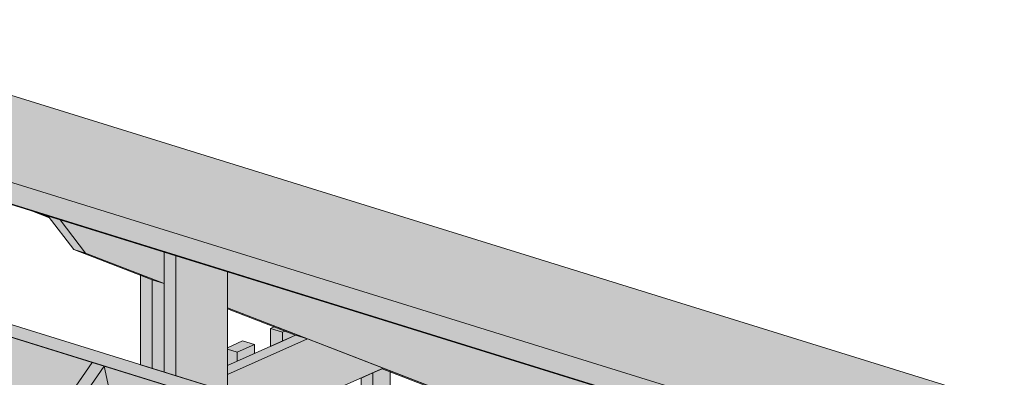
# Model space of a CAD drawing. Header units: millimetres. Extents: x 0 to 1517, y -116 to 725.
# Tile 335 of 501: x 1102 to 1134, y 411 to 422. Entities that reach past the tile are written whole.
import ezdxf

# ---------------------------------------------------------------- set-up
doc = ezdxf.new("R2010")
doc.units = ezdxf.units.MM
doc.layers.add('Ech.1_75', color=7, linetype='Continuous')

msp = doc.modelspace()

# ---------------------------------------------------------------- hatches: boundary and pattern name
at = {"layer": 'Ech.1_75', "linetype": 'Continuous', "lineweight": 5, "true_color": 0xf7e0b3, "transparency": 33554687}
for points in [[(1095.847, 418.226), (1142.074, 403.87), (1143.201, 407.005), (1093.954, 422.299), (1093.053, 419.791), (1095.847, 418.226)], [(1093.053, 419.791), (1142.299, 404.497), (1143.201, 407.005), (1093.954, 422.299), (1093.053, 419.791)], [(1142.074, 403.87), (1095.847, 418.226), (1096.068, 418.141), (1142.294, 403.784), (1142.074, 403.87)], [(1102.585, 416.117), (1102.419, 416.169), (1102.968, 415.956), (1102.954, 415.974), (1102.585, 416.117)], [(1102.926, 416.011), (1102.585, 416.117), (1102.954, 415.974), (1102.926, 416.011)]]:
    msp.add_hatch(color=254, dxfattribs=at).paths.add_polyline_path(points)
at = {"layer": 'Ech.1_75', "linetype": 'Continuous', "lineweight": 5, "true_color": 0xd4c4b3, "transparency": 33554687}
for points in [[(1103.304, 415.894), (1102.926, 416.011), (1103.741, 414.946), (1104.119, 414.829), (1103.304, 415.894)], [(1106.635, 414.859), (1103.304, 415.894), (1104.119, 414.829), (1106.635, 413.856), (1106.635, 414.859)], [(1106.257, 413.973), (1106.635, 413.856), (1104.119, 414.829), (1103.741, 414.946), (1106.257, 413.973)], [(1121.585, 410.216), (1108.66, 414.23), (1108.66, 413.072), (1132.233, 403.955), (1132.307, 404.017), (1132.307, 405.912), (1130.169, 406.739), (1129.998, 406.962), (1121.585, 410.216)], [(1110.843, 412.199), (1111.221, 412.082), (1108.66, 413.072), (1108.66, 413.044), (1110.843, 412.199)], [(1111.221, 412.082), (1110.843, 412.199), (1108.66, 411.232), (1108.66, 410.948), (1111.221, 412.082)], [(1108.66, 410.39), (1110.593, 409.79), (1113.648, 411.143), (1111.221, 412.082), (1108.66, 410.948), (1108.66, 410.39)], [(1131.856, 404.072), (1132.233, 403.955), (1113.648, 411.143), (1113.613, 411.128), (1131.856, 404.072)]]:
    msp.add_hatch(color=9, dxfattribs=at).paths.add_polyline_path(points)
at = {"layer": 'Ech.1_75', "linetype": 'Continuous', "lineweight": 5, "true_color": 0xe0c8b3, "transparency": 33554687}
for points in [[(1106.635, 411.019), (1107.012, 410.902), (1107.012, 414.742), (1106.635, 414.859), (1106.635, 411.019)], [(1107.012, 410.902), (1108.66, 410.39), (1108.66, 414.23), (1107.012, 414.742), (1107.012, 410.902)], [(1105.879, 411.254), (1106.257, 411.137), (1106.257, 413.973), (1105.879, 414.119), (1105.879, 411.254)]]:
    msp.add_hatch(color=9, dxfattribs=at).paths.add_polyline_path(points)
at = {"layer": 'Ech.1_75', "linetype": 'Continuous', "lineweight": 5, "true_color": 0xe0d1b3, "transparency": 33554687}
for points in [[(1144.701, 399.197), (1095.62, 414.44), (1095.087, 414.204), (1144.168, 398.961), (1144.701, 399.197)], [(1095.487, 412.367), (1103.364, 409.921), (1104.337, 411.331), (1095.087, 414.204), (1095.487, 412.367)], [(1130.765, 403.124), (1104.715, 411.214), (1105.114, 409.377), (1129.792, 401.713), (1130.765, 403.124)]]:
    msp.add_hatch(color=254, dxfattribs=at).paths.add_polyline_path(points)
at = {"layer": 'Ech.1_75', "linetype": 'Continuous', "lineweight": 5, "true_color": 0xf7d1b3, "transparency": 33554687}
for points in [[(1106.635, 413.856), (1106.257, 413.973), (1106.257, 411.137), (1106.635, 411.019), (1106.635, 413.856)], [(1104.715, 411.214), (1104.337, 411.331), (1102.338, 408.432), (1102.716, 408.315), (1104.715, 411.214)], [(1102.716, 408.315), (1105.114, 409.377), (1104.715, 411.214), (1102.716, 408.315)]]:
    msp.add_hatch(color=254, dxfattribs=at).paths.add_polyline_path(points)
at = {"layer": 'Ech.1_75', "linetype": 'Continuous', "lineweight": 5, "true_color": 0xeaddd7, "transparency": 33554687}
for points in [[(1110.044, 412.414), (1110.422, 412.297), (1110.5, 412.332), (1110.158, 412.465), (1110.044, 412.414)], [(1110.422, 412.297), (1110.044, 412.414), (1110.044, 411.845), (1110.422, 412.013), (1110.422, 412.297)], [(1110.843, 412.199), (1110.5, 412.332), (1110.422, 412.297), (1110.422, 412.013), (1110.843, 412.199)], [(1108.66, 411.754), (1108.975, 411.656), (1109.524, 411.9), (1109.147, 412.017), (1108.66, 411.801), (1108.66, 411.754)], [(1108.975, 411.372), (1109.524, 411.615), (1109.524, 411.9), (1108.975, 411.656), (1108.975, 411.372)], [(1108.975, 411.656), (1108.66, 411.754), (1108.66, 411.232), (1108.975, 411.372), (1108.975, 411.656)], [(1112.938, 409.062), (1113.315, 408.945), (1113.315, 410.996), (1112.938, 410.829), (1112.938, 409.062)], [(1113.315, 408.945), (1113.865, 408.774), (1113.865, 411.031), (1113.613, 411.128), (1113.315, 410.996), (1113.315, 408.945)]]:
    msp.add_hatch(color=254, dxfattribs=at).paths.add_polyline_path(points)

# ---------------------------------------------------------------- linework, layer by layer
at = {"layer": 'Ech.1_75', "color": 7, "linetype": 'Continuous', "lineweight": 5}
for points in [[(1095.847, 418.226), (1142.074, 403.87), (1143.201, 407.005), (1093.954, 422.299), (1093.053, 419.791), (1095.847, 418.226)], [(1093.053, 419.791), (1142.299, 404.497), (1143.201, 407.005), (1093.954, 422.299), (1093.053, 419.791)], [(1142.074, 403.87), (1095.847, 418.226), (1096.068, 418.141), (1142.294, 403.784), (1142.074, 403.87)], [(1102.585, 416.117), (1102.419, 416.169), (1102.968, 415.956), (1102.954, 415.974), (1102.585, 416.117)], [(1102.926, 416.011), (1102.585, 416.117), (1102.954, 415.974), (1102.926, 416.011)], [(1103.304, 415.894), (1102.926, 416.011), (1103.741, 414.946), (1104.119, 414.829), (1103.304, 415.894)], [(1106.635, 414.859), (1103.304, 415.894), (1104.119, 414.829), (1106.635, 413.856), (1106.635, 414.859)], [(1106.257, 413.973), (1106.635, 413.856), (1104.119, 414.829), (1103.741, 414.946), (1106.257, 413.973)], [(1106.635, 411.019), (1107.012, 410.902), (1107.012, 414.742), (1106.635, 414.859), (1106.635, 411.019)], [(1107.012, 410.902), (1108.66, 410.39), (1108.66, 414.23), (1107.012, 414.742), (1107.012, 410.902)], [(1144.701, 399.197), (1095.62, 414.44), (1095.087, 414.204), (1144.168, 398.961), (1144.701, 399.197)], [(1095.487, 412.367), (1103.364, 409.921), (1104.337, 411.331), (1095.087, 414.204), (1095.487, 412.367)], [(1105.879, 411.254), (1106.257, 411.137), (1106.257, 413.973), (1105.879, 414.119), (1105.879, 411.254)], [(1121.585, 410.216), (1108.66, 414.23), (1108.66, 413.072), (1132.233, 403.955), (1132.307, 404.017), (1132.307, 405.912), (1130.169, 406.739), (1129.998, 406.962), (1121.585, 410.216)], [(1106.635, 413.856), (1106.257, 413.973), (1106.257, 411.137), (1106.635, 411.019), (1106.635, 413.856)], [(1110.843, 412.199), (1111.221, 412.082), (1108.66, 413.072), (1108.66, 413.044), (1110.843, 412.199)], [(1111.221, 412.082), (1110.843, 412.199), (1108.66, 411.232), (1108.66, 410.948), (1111.221, 412.082)], [(1110.044, 412.414), (1110.422, 412.297), (1110.5, 412.332), (1110.158, 412.465), (1110.044, 412.414)], [(1110.422, 412.297), (1110.044, 412.414), (1110.044, 411.845), (1110.422, 412.013), (1110.422, 412.297)], [(1110.843, 412.199), (1110.5, 412.332), (1110.422, 412.297), (1110.422, 412.013), (1110.843, 412.199)], [(1108.66, 410.39), (1110.593, 409.79), (1113.648, 411.143), (1111.221, 412.082), (1108.66, 410.948), (1108.66, 410.39)], [(1108.66, 411.754), (1108.975, 411.656), (1109.524, 411.9), (1109.147, 412.017), (1108.66, 411.801), (1108.66, 411.754)], [(1108.975, 411.372), (1109.524, 411.615), (1109.524, 411.9), (1108.975, 411.656), (1108.975, 411.372)], [(1108.975, 411.656), (1108.66, 411.754), (1108.66, 411.232), (1108.975, 411.372), (1108.975, 411.656)], [(1104.715, 411.214), (1104.337, 411.331), (1102.338, 408.432), (1102.716, 408.315), (1104.715, 411.214)], [(1102.716, 408.315), (1105.114, 409.377), (1104.715, 411.214), (1102.716, 408.315)], [(1130.765, 403.124), (1104.715, 411.214), (1105.114, 409.377), (1129.792, 401.713), (1130.765, 403.124)], [(1112.938, 409.062), (1113.315, 408.945), (1113.315, 410.996), (1112.938, 410.829), (1112.938, 409.062)], [(1113.315, 408.945), (1113.865, 408.774), (1113.865, 411.031), (1113.613, 411.128), (1113.315, 410.996), (1113.315, 408.945)], [(1131.856, 404.072), (1132.233, 403.955), (1113.648, 411.143), (1113.613, 411.128), (1131.856, 404.072)]]:
    msp.add_lwpolyline(points, close=True, dxfattribs=at)

doc.saveas('drawing.dxf')
